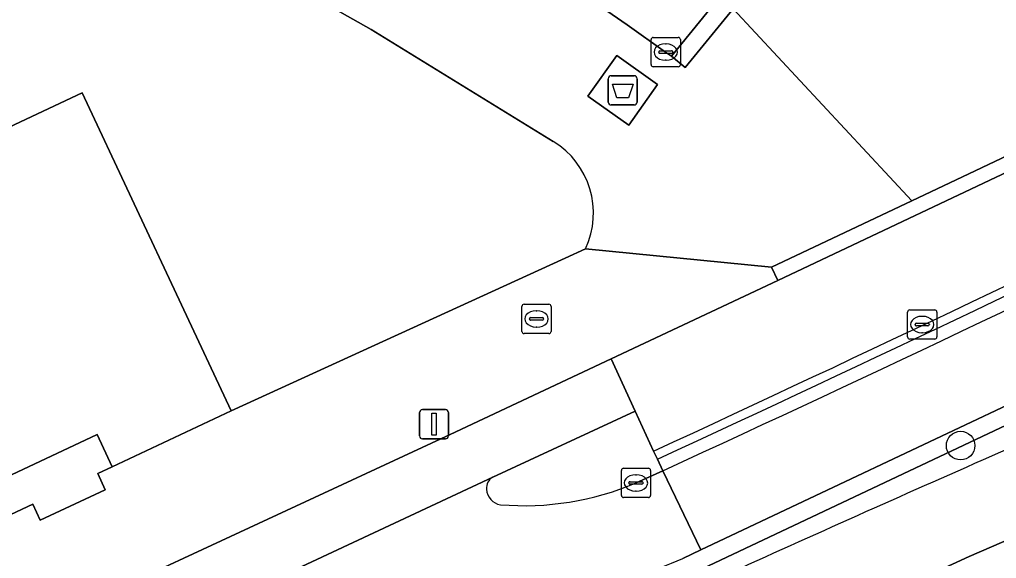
# Model space of a CAD drawing. Extents: x 158352 to 159489, y 383828 to 384603.
# Drawn here: x 159059.56 to 159093.01, y 383932.8 to 383951.23 of the extents above; entities that cross this region are included whole.
import ezdxf

# ---------------------------------------------------------------- set-up
doc = ezdxf.new("R2010")
doc.units = 0
for name, color, linetype in [('IMGEO_Afval_apart_plaats', 7, 'Continuous'), ('IMGEO_Berm_groen', 7, 'Continuous'), ('IMGEO_Berm_open', 7, 'Continuous'), ('IMGEO_Boom', 7, 'Continuous'), ('IMGEO_Brandkraan', 7, 'Continuous'), ('IMGEO_Erf', 7, 'Continuous'), ('IMGEO_Fietspad_gesloten', 7, 'Continuous'), ('IMGEO_Groenvoorziening', 7, 'Continuous'), ('IMGEO_Haag', 7, 'Continuous'), ('IMGEO_Kolk', 7, 'Continuous'), ('IMGEO_Lichtmast', 7, 'Continuous'), ('IMGEO_Pand', 7, 'Continuous'), ('IMGEO_Rijbaan_lokaal_open', 7, 'Continuous'), ('IMGEO_Rijbaan_regionaal_gesloten', 7, 'Continuous'), ('IMGEO_Rioolput', 7, 'Continuous'), ('IMGEO_Verkeerseiland_open', 7, 'Continuous'), ('IMGEO_Voetpad_gesloten', 7, 'Continuous'), ('IMGEO_Voetpad_open', 7, 'Continuous')]:
    doc.layers.add(name, color=color, linetype=linetype)

msp = doc.modelspace()

# ---------------------------------------------------------------- linework, layer by layer
at = {"layer": 'IMGEO_Afval_apart_plaats'}
for p, q in [((159079.719, 383948.409), (159079.719, 383949.209)), ((159079.719, 383949.209), (159079.719, 383948.409)), ((159079.819, 383949.309), (159080.609, 383949.309)), ((159080.609, 383949.309), (159079.819, 383949.309)), ((159080.709, 383949.209), (159080.709, 383948.409)), ((159080.709, 383948.409), (159080.709, 383949.209)), ((159080.609, 383948.309), (159079.819, 383948.309)), ((159079.819, 383948.309), (159080.609, 383948.309))]:
    msp.add_line(p, q, dxfattribs=at)
msp.add_lwpolyline([(159079.862, 383949.023), (159080.566, 383949.023), (159080.417, 383948.553), (159080.011, 383948.553), (159079.862, 383949.023)], dxfattribs=at)
for centre, start, end in [((159079.819, 383949.209), 90, 180), ((159079.819, 383949.209), 90, 180), ((159080.609, 383949.209), 0, 90), ((159080.609, 383949.209), 360, 90), ((159079.819, 383948.409), 180, 270), ((159079.819, 383948.409), 180, 270), ((159080.609, 383948.409), 270, 0), ((159080.609, 383948.409), 270, 0)]:
    msp.add_arc(centre, 0.1, start, end, dxfattribs=at)
at = {"layer": 'IMGEO_Berm_groen'}
msp.add_lwpolyline([(159111.88, 383944.314), (159117.025, 383946.362), (159117.879, 383946.744), (159116.748, 383948.92), (159116.585, 383948.835), (159109.671, 383945.276), (159102.708, 383941.782), (159083.15, 383932.545), (159082.522, 383932.248), (159082.037, 383932.044), (159081.013, 383931.679), (159079.958, 383931.391), (159078.884, 383931.185), (159077.797, 383931.061), (159076.704, 383931.02), (159075.634, 383931.062)], dxfattribs=at)
for centre, radius, start, end in [((159416.982, 383193.55), 810.391, 112.116276, 113.599521), ((159390.568, 383257.15), 741.537, 113.696644, 114.472746)]:
    msp.add_arc(centre, radius, start, end, dxfattribs=at)
at = {"layer": 'IMGEO_Berm_open'}
msp.add_lwpolyline([(159081.272, 383936.466), (159081.405, 383936.196)], dxfattribs=at)
for centre, radius, start, end in [((158605.342, 384966.195), 1134.394, 294.805887, 296.020632), ((158714.959, 384732.93), 876.965, 294.699373, 296.267148)]:
    msp.add_arc(centre, radius, start, end, dxfattribs=at)
at = {"layer": 'IMGEO_Boom'}
msp.add_circle((159091.783, 383936.657), 0.489, dxfattribs=at)
at = {"layer": 'IMGEO_Brandkraan'}
for p, q in [((159076.761, 383940.565), (159076.761, 383941.417)), ((159076.836, 383941.491), (159077.688, 383941.491)), ((159077.762, 383941.417), (159077.762, 383940.565)), ((159077.02, 383940.985), (159077.02, 383940.997)), ((159077.063, 383941.034), (159077.461, 383941.034)), ((159077.249, 383941.271), (159077.274, 383941.271)), ((159077.504, 383940.997), (159077.504, 383940.985)), ((159077.458, 383940.948), (159077.06, 383940.948)), ((159077.272, 383940.711), (159077.247, 383940.711)), ((159077.688, 383940.491), (159076.836, 383940.491))]:
    msp.add_line(p, q, dxfattribs=at)
for points in [[(159076.761, 383940.565), (159076.761, 383941.417)], [(159076.836, 383941.491), (159077.688, 383941.491)], [(159077.762, 383941.417), (159077.762, 383940.565)], [(159077.688, 383940.491), (159076.836, 383940.491)]]:
    msp.add_lwpolyline(points, dxfattribs=at)
for centre, radius, start, end in [((159076.838, 383941.415), 0.0765, 91.552, 178.448), ((159076.838, 383941.415), 0.0765, 91.552, 178.448), ((159077.686, 383941.415), 0.0765, 1.552, 88.448), ((159077.686, 383941.415), 0.0765, 1.552, 88.448), ((159077.06, 383940.994), 0.0403, 85.8775, 175.7526), ((159077.057, 383940.984), 0.0366, 178.938, 274.7102), ((159077.461, 383940.991), 0.043, 264.8664, 352.4533), ((159077.465, 383940.996), 0.0386, 1.7309, 96.639), ((159076.838, 383940.567), 0.0765, 181.552, 268.448), ((159076.838, 383940.567), 0.0765, 181.552, 268.448), ((159077.686, 383940.567), 0.0765, 271.552, 358.448), ((159077.686, 383940.567), 0.0765, 271.552, 358.448)]:
    msp.add_arc(centre, radius, start, end, dxfattribs=at)
for centre, major_axis, ratio, start_param, end_param in [((159077.248, 383940.991), (-0.387, 0.002), 0.722429, 4.712389, 7.853982), ((159077.273, 383940.991), (-0.39, 0.002), 0.717154, 1.570796, 4.712389)]:
    msp.add_ellipse(centre, major_axis=major_axis, ratio=ratio, start_param=start_param, end_param=end_param, dxfattribs=at)
at = {"layer": 'IMGEO_Erf'}
for points in [[(159077.838, 383947.064), (159071.597, 383950.894), (159064.335, 383954.998), (159014.965, 383981.725), (159004.237, 383961.61), (159006.828, 383960.186), (159006.791, 383960.116), (159009.12, 383958.818), (159013.194, 383966.374), (159008.306, 383969.01), (159013.269, 383978.213)], [(159057.262, 383946.636), (159061.709, 383948.723), (159066.812, 383937.845), (159078.246, 383943.072), (159078.943, 383943.391)]]:
    msp.add_lwpolyline(points, dxfattribs=at)
msp.add_arc((159076.329, 383944.607), 2.883, 335.0403, 58.4469, dxfattribs=at)
at = {"layer": 'IMGEO_Fietspad_gesloten'}
for points in [[(159095.116, 383946.845), (159085.525, 383942.307), (159079.821, 383939.628), (159080.638, 383937.84), (159081.272, 383936.466)], [(159075.768, 383935.579), (159080.638, 383937.84), (159079.821, 383939.628), (159074.308, 383937.038), (159061.826, 383931.249), (159055.497, 383928.303), (159045.946, 383923.819), (159025.103, 383914.025), (159021.051, 383912.119), (159011.504, 383907.639), (159000, 383902.225), (158986.578, 383895.909), (158977.037, 383891.433), (158974.328, 383890.173), (158972.495, 383889.325), (158970.687, 383888.491), (158965.201, 383886.036)], [(158948.574, 383876.776), (158951.618, 383878.166), (158951.727, 383878.216), (158955.723, 383879.949), (158960.363, 383881.786), (158963.366, 383882.999), (158966.061, 383884.152), (158971.526, 383886.608), (158973.291, 383887.449), (158975.061, 383888.263), (158975.95, 383888.727), (159000, 383900.042), (159027.469, 383912.965), (159060.71, 383928.546), (159075.768, 383935.579)]]:
    msp.add_lwpolyline(points, dxfattribs=at)
msp.add_arc((158605.342, 384966.195), 1134.394, 294.805887, 296.020632, dxfattribs=at)
at = {"layer": 'IMGEO_Groenvoorziening'}
for points in [[(159116.585, 383948.835), (159116.748, 383948.92), (159116.471, 383949.452), (159102.458, 383942.327), (159082.891, 383933.086), (159082.277, 383932.796)], [(159075.634, 383931.062), (159076.704, 383931.02), (159077.797, 383931.061), (159078.884, 383931.185), (159079.958, 383931.391), (159081.013, 383931.679), (159082.037, 383932.044), (159082.522, 383932.248), (159083.15, 383932.545), (159102.708, 383941.782), (159109.671, 383945.276), (159116.585, 383948.835)]]:
    msp.add_lwpolyline(points, dxfattribs=at)
msp.add_arc((159076.72, 383945.348), 13.727, 265.5629, 293.8807, dxfattribs=at)
at = {"layer": 'IMGEO_Haag'}
for points in [[(159116.585, 383948.835), (159116.748, 383948.92), (159116.471, 383949.452), (159102.458, 383942.327), (159082.891, 383933.086), (159082.277, 383932.796)], [(159075.634, 383931.062), (159076.704, 383931.02), (159077.797, 383931.061), (159078.884, 383931.185), (159079.958, 383931.391), (159081.013, 383931.679), (159082.037, 383932.044), (159082.522, 383932.248), (159083.15, 383932.545), (159102.708, 383941.782), (159109.671, 383945.276), (159116.585, 383948.835)]]:
    msp.add_lwpolyline(points, dxfattribs=at)
msp.add_arc((159076.72, 383945.348), 13.727, 265.5629, 293.8807, dxfattribs=at)
at = {"layer": 'IMGEO_Kolk'}
for p, q in [((159081.186, 383949.693), (159081.186, 383950.545)), ((159081.261, 383950.619), (159082.113, 383950.619)), ((159081.674, 383950.399), (159081.699, 383950.399)), ((159082.187, 383950.545), (159082.187, 383949.693)), ((159081.445, 383950.113), (159081.445, 383950.125)), ((159081.883, 383950.076), (159081.485, 383950.076)), ((159081.488, 383950.162), (159081.886, 383950.162)), ((159081.929, 383950.125), (159081.929, 383950.113)), ((159081.697, 383949.839), (159081.672, 383949.839)), ((159082.113, 383949.619), (159081.261, 383949.619)), ((159080.167, 383934.953), (159080.167, 383935.805)), ((159080.242, 383935.879), (159081.094, 383935.879)), ((159080.655, 383935.659), (159080.68, 383935.659)), ((159081.168, 383935.805), (159081.168, 383934.953)), ((159080.426, 383935.373), (159080.426, 383935.385)), ((159080.864, 383935.336), (159080.466, 383935.336)), ((159080.469, 383935.422), (159080.867, 383935.422)), ((159080.91, 383935.385), (159080.91, 383935.373)), ((159080.678, 383935.099), (159080.653, 383935.099)), ((159081.094, 383934.879), (159080.242, 383934.879))]:
    msp.add_line(p, q, dxfattribs=at)
for points in [[(159081.186, 383949.693), (159081.186, 383950.545)], [(159081.261, 383950.619), (159082.113, 383950.619)], [(159082.187, 383950.545), (159082.187, 383949.693)], [(159082.113, 383949.619), (159081.261, 383949.619)], [(159080.167, 383934.953), (159080.167, 383935.805)], [(159080.242, 383935.879), (159081.094, 383935.879)], [(159081.168, 383935.805), (159081.168, 383934.953)], [(159081.094, 383934.879), (159080.242, 383934.879)]]:
    msp.add_lwpolyline(points, dxfattribs=at)
for centre, radius, start, end in [((159081.263, 383950.543), 0.0765, 91.552, 178.448), ((159081.263, 383950.543), 0.0765, 91.552, 178.448), ((159082.111, 383950.543), 0.0765, 1.552, 88.448), ((159082.111, 383950.543), 0.0765, 1.552, 88.448), ((159081.485, 383950.122), 0.0403, 85.8775, 175.7526), ((159081.482, 383950.112), 0.0366, 178.938, 274.7102), ((159081.886, 383950.119), 0.043, 264.8664, 352.4533), ((159081.89, 383950.124), 0.0386, 1.7309, 96.639), ((159081.263, 383949.695), 0.0765, 181.552, 268.448), ((159081.263, 383949.695), 0.0765, 181.552, 268.448), ((159082.111, 383949.695), 0.0765, 271.552, 358.448), ((159082.111, 383949.695), 0.0765, 271.552, 358.448), ((159080.244, 383935.803), 0.0765, 91.552, 178.448), ((159080.244, 383935.803), 0.0765, 91.552, 178.448), ((159081.092, 383935.803), 0.0765, 1.552, 88.448), ((159081.092, 383935.803), 0.0765, 1.552, 88.448), ((159080.466, 383935.382), 0.0403, 85.8775, 175.7526), ((159080.463, 383935.372), 0.0366, 178.938, 274.7102), ((159080.867, 383935.379), 0.043, 264.8664, 352.4533), ((159080.871, 383935.384), 0.0386, 1.7309, 96.639), ((159080.244, 383934.955), 0.0765, 181.552, 268.448), ((159080.244, 383934.955), 0.0765, 181.552, 268.448), ((159081.092, 383934.955), 0.0765, 271.552, 358.448), ((159081.092, 383934.955), 0.0765, 271.552, 358.448)]:
    msp.add_arc(centre, radius, start, end, dxfattribs=at)
for centre, major_axis, ratio, start_param, end_param in [((159081.673, 383950.119), (-0.387, 0.002), 0.722429, 4.712389, 7.853982), ((159081.698, 383950.119), (-0.39, 0.002), 0.717154, 1.570796, 4.712389), ((159080.654, 383935.379), (-0.387, 0.002), 0.722429, 4.712389, 7.853982), ((159080.679, 383935.379), (-0.39, 0.002), 0.717154, 1.570796, 4.712389)]:
    msp.add_ellipse(centre, major_axis=major_axis, ratio=ratio, start_param=start_param, end_param=end_param, dxfattribs=at)
at = {"layer": 'IMGEO_Lichtmast'}
for p, q in [((159073.257, 383936.986), (159073.257, 383937.786)), ((159073.257, 383937.786), (159073.257, 383936.986)), ((159073.357, 383937.886), (159074.147, 383937.886)), ((159074.147, 383937.886), (159073.357, 383937.886)), ((159074.247, 383937.786), (159074.247, 383936.986)), ((159074.247, 383936.986), (159074.247, 383937.786)), ((159074.147, 383936.886), (159073.357, 383936.886)), ((159073.357, 383936.886), (159074.147, 383936.886))]:
    msp.add_line(p, q, dxfattribs=at)
msp.add_lwpolyline([(159073.677, 383937.761), (159073.827, 383937.761), (159073.827, 383937.011), (159073.677, 383937.011), (159073.677, 383937.761)], dxfattribs=at)
for centre, start, end in [((159073.357, 383937.786), 90, 180), ((159073.357, 383937.786), 90, 180), ((159074.147, 383937.786), 0, 90), ((159074.147, 383937.786), 360, 90), ((159073.357, 383936.986), 180, 270), ((159073.357, 383936.986), 180, 270), ((159074.147, 383936.986), 270, 0), ((159074.147, 383936.986), 270, 0)]:
    msp.add_arc(centre, 0.1, start, end, dxfattribs=at)
at = {"layer": 'IMGEO_Pand'}
msp.add_lwpolyline([(159049.303, 383929.63), (159053.193, 383931.455), (159052.677, 383932.555), (159062.223, 383937.033), (159062.739, 383935.934), (159066.812, 383937.845), (159061.709, 383948.723), (159057.262, 383946.636), (159044.205, 383940.528)], close=True, dxfattribs=at)
at = {"layer": 'IMGEO_Rijbaan_lokaal_open'}
for points in [[(159081.592, 383935.798), (159082.891, 383933.086), (159102.458, 383942.327), (159116.471, 383949.452), (159125.435, 383954.227), (159136.64, 383960.422), (159162.338, 383975.274)], [(159081.592, 383935.798), (159080.669, 383935.378)], [(159082.277, 383932.796), (159082.891, 383933.086), (159081.592, 383935.798)], [(159075.768, 383935.579), (159060.71, 383928.546), (159027.469, 383912.965), (159000, 383900.042), (158975.95, 383888.727)]]:
    msp.add_lwpolyline(points, dxfattribs=at)
msp.add_lwpolyline([(159084.554, 383954.282), (159083.469, 383955.061), (159081.167, 383956.663), (159079.014, 383957.85), (159063.409, 383966.587), (159062.233, 383967.232), (159061.442, 383965.778), (159059.896, 383962.934), (159060.663, 383962.507), (159063.987, 383960.657), (159077.31, 383953.242), (159078.326, 383952.419), (159079.188, 383951.864), (159080.367, 383951.051), (159081.683, 383950.121), (159081.882, 383949.977), (159085.114, 383953.948)], close=True, dxfattribs=at)
for centre, radius, start, end in [((158694.716, 384777.928), 926.745, 294.674142, 296.161411), ((159075.973, 383935.209), 0.423, 119.0625, 186.1626), ((159076.835, 383944.444), 9.844, 265.295, 292.9202), ((159076.105, 383935.181), 0.552, 181.7517, 261.9834), ((159076.72, 383945.348), 13.727, 265.5629, 293.8807)]:
    msp.add_arc(centre, radius, start, end, dxfattribs=at)
at = {"layer": 'IMGEO_Rijbaan_regionaal_gesloten'}
for points in [[(159083.379, 383932.066), (159084.637, 383929.44), (159092.077, 383932.858), (159096.157, 383934.635), (159103.717, 383937.859), (159111.311, 383941.012), (159118.775, 383944.025), (159146.161, 383954.982), (159156.981, 383959.13), (159166.881, 383962.821), (159177.597, 383966.534), (159185.178, 383969.076), (159192.782, 383971.541), (159196.822, 383972.81), (159202.97, 383974.661), (159205.85, 383975.797)], [(159205.85, 383975.797), (159202.97, 383974.661), (159196.822, 383972.81), (159192.782, 383971.541), (159185.178, 383969.076), (159177.597, 383966.534), (159166.881, 383962.821), (159156.981, 383959.13), (159146.161, 383954.982), (159118.775, 383944.025), (159111.311, 383941.012), (159103.717, 383937.859), (159096.157, 383934.635), (159092.077, 383932.858), (159084.637, 383929.44), (159085.894, 383926.817), (159093.279, 383930.202)]]:
    msp.add_lwpolyline(points, dxfattribs=at)
for centre, radius, start, end in [((159416.982, 383193.55), 810.391, 112.116276, 113.599521), ((159390.568, 383257.15), 741.537, 113.696644, 114.472746)]:
    msp.add_arc(centre, radius, start, end, dxfattribs=at)
at = {"layer": 'IMGEO_Rioolput'}
for p, q in [((159090.043, 383941.299), (159090.895, 383941.299)), ((159089.968, 383940.373), (159089.968, 383941.225)), ((159090.456, 383941.079), (159090.481, 383941.079)), ((159090.969, 383941.225), (159090.969, 383940.373)), ((159090.227, 383940.793), (159090.227, 383940.805)), ((159090.665, 383940.756), (159090.267, 383940.756)), ((159090.27, 383940.842), (159090.668, 383940.842)), ((159090.711, 383940.805), (159090.711, 383940.793)), ((159090.895, 383940.299), (159090.043, 383940.299)), ((159090.479, 383940.519), (159090.454, 383940.519))]:
    msp.add_line(p, q, dxfattribs=at)
for points in [[(159090.043, 383941.299), (159090.895, 383941.299)], [(159089.968, 383940.373), (159089.968, 383941.225)], [(159090.969, 383941.225), (159090.969, 383940.373)], [(159090.895, 383940.299), (159090.043, 383940.299)]]:
    msp.add_lwpolyline(points, dxfattribs=at)
for centre, radius, start, end in [((159090.045, 383941.223), 0.0765, 91.552, 178.448), ((159090.045, 383941.223), 0.0765, 91.552, 178.448), ((159090.893, 383941.223), 0.0765, 1.552, 88.448), ((159090.893, 383941.223), 0.0765, 1.552, 88.448), ((159090.267, 383940.802), 0.0403, 85.8775, 175.7526), ((159090.264, 383940.792), 0.0366, 178.938, 274.7102), ((159090.668, 383940.799), 0.043, 264.8664, 352.4533), ((159090.672, 383940.804), 0.0386, 1.7309, 96.639), ((159090.045, 383940.375), 0.0765, 181.552, 268.448), ((159090.045, 383940.375), 0.0765, 181.552, 268.448), ((159090.893, 383940.375), 0.0765, 271.552, 358.448), ((159090.893, 383940.375), 0.0765, 271.552, 358.448)]:
    msp.add_arc(centre, radius, start, end, dxfattribs=at)
for centre, major_axis, ratio, start_param, end_param in [((159090.455, 383940.799), (-0.387, 0.002), 0.722429, 4.712389, 7.853982), ((159090.48, 383940.799), (-0.39, 0.002), 0.717154, 1.570796, 4.712389)]:
    msp.add_ellipse(centre, major_axis=major_axis, ratio=ratio, start_param=start_param, end_param=end_param, dxfattribs=at)
at = {"layer": 'IMGEO_Verkeerseiland_open'}
msp.add_lwpolyline([(159080.669, 383935.378), (159081.592, 383935.798), (159081.405, 383936.196), (159081.272, 383936.466), (159080.638, 383937.84), (159075.768, 383935.579)], dxfattribs=at)
for centre, radius, start, end in [((159075.973, 383935.209), 0.423, 119.0625, 186.1626), ((159076.835, 383944.444), 9.844, 265.295, 292.9202), ((159076.105, 383935.181), 0.552, 181.7517, 261.9834)]:
    msp.add_arc(centre, radius, start, end, dxfattribs=at)
at = {"layer": 'IMGEO_Voetpad_gesloten'}
msp.add_lwpolyline([(159081.405, 383949.011), (159080.007, 383949.999), (159079.023, 383948.606), (159080.421, 383947.618)], close=True, dxfattribs=at)
at = {"layer": 'IMGEO_Voetpad_open'}
for points in [[(159014.965, 383981.725), (159064.335, 383954.998), (159071.597, 383950.894), (159077.838, 383947.064)], [(159080.108, 383958.921), (159080.334, 383957.936), (159080.456, 383957.575), (159080.843, 383957.806), (159081.266, 383957.181), (159083.722, 383955.442), (159083.469, 383955.061), (159084.554, 383954.282), (159085.114, 383953.948), (159085.619, 383953.603), (159083.992, 383951.603), (159090.108, 383945.027), (159094.903, 383947.296), (159097.149, 383952.222)], [(159078.943, 383943.391), (159085.312, 383942.758), (159090.108, 383945.027), (159083.992, 383951.603), (159082.356, 383949.592), (159081.882, 383949.977), (159081.683, 383950.121), (159080.367, 383951.051), (159079.188, 383951.864), (159078.326, 383952.419), (159077.31, 383953.242)], [(159079.821, 383939.628), (159085.525, 383942.307), (159085.312, 383942.758), (159078.943, 383943.391), (159078.246, 383943.072), (159066.812, 383937.845), (159062.739, 383935.934), (159062.241, 383935.701), (159062.499, 383935.148), (159060.272, 383934.105), (159060.014, 383934.655), (159055.874, 383932.713)], [(158965.201, 383886.036), (158970.687, 383888.491), (158972.495, 383889.325), (158974.328, 383890.173), (158977.037, 383891.433), (158976.849, 383891.834), (158986.369, 383896.305), (158986.578, 383895.909), (159000, 383902.225), (159011.504, 383907.639), (159011.312, 383908.043), (159020.841, 383912.513), (159021.051, 383912.119), (159025.103, 383914.025), (159045.946, 383923.819), (159045.765, 383924.212), (159055.292, 383928.706), (159055.497, 383928.303), (159061.826, 383931.249), (159074.308, 383937.038), (159079.821, 383939.628)], [(159081.405, 383936.196), (159081.592, 383935.798)]]:
    msp.add_lwpolyline(points, dxfattribs=at)
for points in [[(159081.882, 383949.977), (159082.356, 383949.592), (159083.992, 383951.603), (159085.619, 383953.603), (159085.114, 383953.948)], [(159080.007, 383949.999), (159081.405, 383949.011), (159080.421, 383947.618), (159079.023, 383948.606)], [(159094.903, 383947.296), (159090.108, 383945.027), (159085.312, 383942.758), (159085.525, 383942.307), (159095.116, 383946.845)], [(159062.739, 383935.934), (159062.223, 383937.033), (159052.677, 383932.555), (159053.193, 383931.455), (159053.652, 383931.67), (159053.916, 383931.106), (159056.136, 383932.153), (159055.874, 383932.713), (159060.014, 383934.655), (159060.272, 383934.105), (159062.499, 383935.148), (159062.241, 383935.701)]]:
    msp.add_lwpolyline(points, close=True, dxfattribs=at)
for centre, radius, start, end in [((159076.329, 383944.607), 2.883, 335.0403, 58.4469), ((158714.959, 384732.93), 876.965, 294.699373, 296.267148), ((158694.716, 384777.928), 926.745, 294.674142, 296.161411)]:
    msp.add_arc(centre, radius, start, end, dxfattribs=at)

doc.saveas('drawing.dxf')
